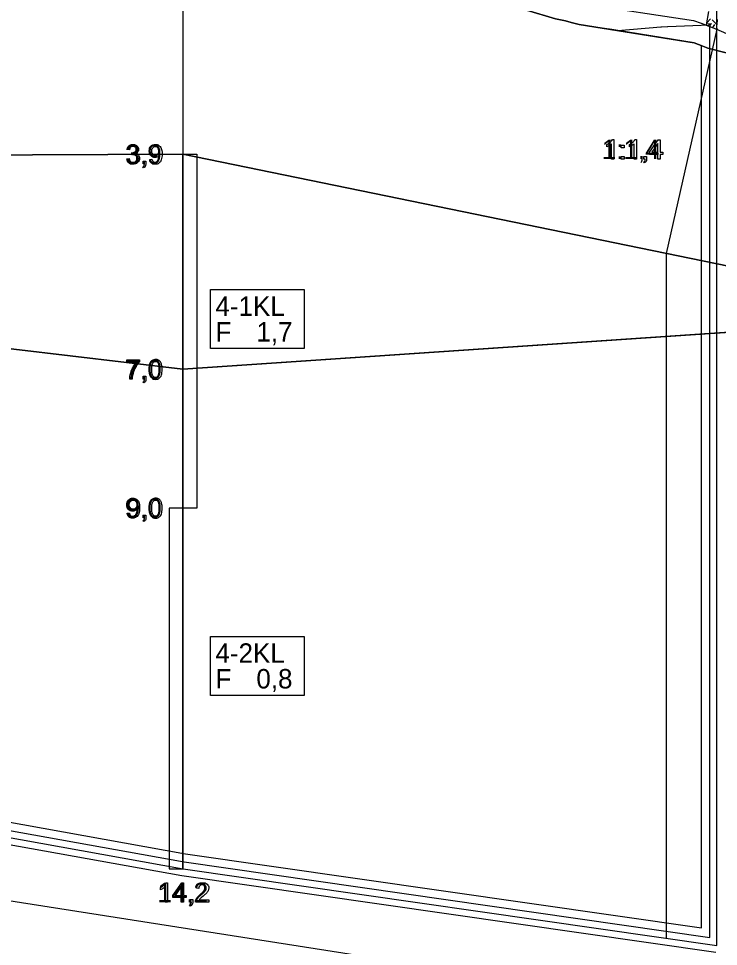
# Model space of a CAD drawing. Extents: x 532503 to 539665, y 6557663 to 6561526.
# Drawn here: x 538509.3 to 538711.2, y 6560208.5 to 6560476 of the extents above; entities that cross this region are included whole.
import ezdxf

# ---------------------------------------------------------------- set-up
doc = ezdxf.new("R2010")
doc.units = 0
for name, color, linetype in [('Default', 7, 'Continuous'), ('GEOLPUNKT', 7, 'Continuous'), ('illumineerimisjooned', 7, 'Continuous'), ('kataster', 7, 'Continuous'), ('maapind', 7, 'Continuous'), ('maapind varasem', 7, 'Continuous'), ('PIIR', 7, 'Continuous'), ('Plokid', 7, 'Continuous'), ('Proovid', 7, 'Continuous'), ('RELJEEF', 7, 'Continuous'), ('Täide', 7, 'Continuous'), ('Veetase', 7, 'Continuous')]:
    doc.layers.add(name, color=color, linetype=linetype)

msp = doc.modelspace()

# ---------------------------------------------------------------- linework, layer by layer
at = {"layer": 'Default'}
for points in [[(537114.82, 6560272.67), (537235.3, 6560321.87), (537242.05, 6560326.27), (537267.99, 6560346.27), (537409.98, 6560463.67), (537409.98, 6560463.67), (537409.98, 6560463.67), (537680.4, 6560479.07), (537680.4, 6560479.07), (537927.28, 6560437.47), (537927.28, 6560437.47), (538157.31, 6560447.07), (538157.31, 6560447.07), (538426.58, 6560436.27), (538426.58, 6560436.27), (538556.7, 6560436.87), (538556.7, 6560436.87), (538783.9, 6560390.27), (538783.9, 6560390.27)], [(537409.98, 6560463.67), (537409.98, 6560463.67), (537680.4, 6560479.07), (537680.4, 6560479.07), (537927.28, 6560437.47), (537927.28, 6560437.47), (538157.31, 6560447.07), (538157.31, 6560447.07), (538426.58, 6560436.27), (538426.58, 6560436.27), (538556.7, 6560436.87), (538556.7, 6560436.87), (538783.9, 6560390.27), (538809.14, 6560385.09)], [(538707.53, 6560474.15), (538708.83, 6560473.65), (538710.41, 6560473), (538716.58, 6560470.33), (538725.85, 6560466.27), (538743.23, 6560464.64), (538759.11, 6560462.26), (538759.36, 6560462.25), (538759.49, 6560462.24), (538760.03, 6560462.22), (538761.15, 6560462.18), (538772.04, 6560459.21), (538772.65, 6560458.99), (538773.8, 6560458.6), (538775.31, 6560458.12), (538783.9, 6560454.27), (538809.14, 6560449.52)], [(538702.94, 6560469.21), (538704.11, 6560469.03), (538706.61, 6560468.07), (538708.07, 6560467.47), (538742.51, 6560458.68), (538758.46, 6560456.29), (538759.02, 6560456.26), (538759.24, 6560456.25), (538759.82, 6560456.22), (538770.25, 6560453.48), (538770.69, 6560453.32), (538771.93, 6560452.9), (538773.16, 6560452.51), (538783.9, 6560448.27), (538809.14, 6560443.42)], [(537327.58, 6560397.59), (537409.98, 6560401.67), (537680.4, 6560415.07), (537927.28, 6560383.47), (538157.31, 6560395.07), (538426.58, 6560390.27), (538556.7, 6560374.87), (538783.9, 6560390.27), (538809.14, 6560385.09)]]:
    msp.add_lwpolyline(points, dxfattribs=at)
at = {"layer": 'GEOLPUNKT'}
msp.add_line((538556.7, 6560514.87), (538556.7, 6560230.87), dxfattribs=at)
for points in [[(538551.83, 6560226.87), (538552.27, 6560226.87), (538552.27, 6560221.25)], [(538556.24, 6560221.25), (538556.24, 6560222.59), (538553.81, 6560222.59), (538553.81, 6560223.22), (538556.36, 6560226.85), (538556.92, 6560226.85), (538556.92, 6560223.22), (538557.68, 6560223.22), (538557.68, 6560222.59), (538556.92, 6560222.59), (538556.92, 6560221.25), (538556.24, 6560221.25)], [(538550.21, 6560224.8), (538550.21, 6560225.46)], [(538552.27, 6560221.25), (538551.58, 6560221.25), (538551.58, 6560225.63)], [(538556.24, 6560223.22), (538556.24, 6560225.75), (538554.48, 6560223.22), (538556.24, 6560223.22)], [(538561.3, 6560225.18), (538560.59, 6560225.25)], [(538558.75, 6560221.25), (538558.75, 6560222.03), (538559.54, 6560222.03), (538559.54, 6560221.25)], [(538559.14, 6560221.25), (538558.75, 6560221.25)], [(538564.17, 6560221.91), (538564.17, 6560221.25), (538560.47, 6560221.25)], [(538561.42, 6560221.91), (538564.17, 6560221.91)], [(538558.9, 6560220.14), (538558.71, 6560220.43)]]:
    msp.add_lwpolyline(points, dxfattribs=at)
for points in [[(538550.21, 6560225.46), (538550.79, 6560225.73), (538551.22, 6560226.12), (538551.65, 6560226.51), (538551.83, 6560226.87)], [(538560.59, 6560225.25), (538560.67, 6560226.04), (538561.14, 6560226.45), (538561.61, 6560226.87), (538562.41, 6560226.87), (538563.22, 6560226.87), (538563.69, 6560226.42), (538564.16, 6560225.98), (538564.16, 6560225.32), (538564.16, 6560224.98), (538564.02, 6560224.65), (538563.88, 6560224.33), (538563.57, 6560223.97), (538563.25, 6560223.61), (538562.51, 6560222.99), (538561.89, 6560222.47), (538561.71, 6560222.28), (538561.54, 6560222.1), (538561.42, 6560221.91)], [(538551.58, 6560225.63), (538551.34, 6560225.39), (538550.93, 6560225.15), (538550.53, 6560224.92), (538550.21, 6560224.8)], [(538560.47, 6560221.25), (538560.46, 6560221.5), (538560.55, 6560221.73), (538560.69, 6560222.1), (538561, 6560222.47), (538561.31, 6560222.84), (538561.9, 6560223.32), (538562.81, 6560224.07), (538563.13, 6560224.5), (538563.45, 6560224.94), (538563.45, 6560225.33), (538563.45, 6560225.74), (538563.16, 6560226.02), (538562.87, 6560226.3), (538562.4, 6560226.3), (538561.9, 6560226.3), (538561.6, 6560226), (538561.31, 6560225.71), (538561.3, 6560225.18)], [(538558.71, 6560220.43), (538558.93, 6560220.53), (538559.03, 6560220.71), (538559.13, 6560220.9), (538559.14, 6560221.25)], [(538559.54, 6560221.25), (538559.54, 6560220.82), (538559.38, 6560220.55), (538559.23, 6560220.28), (538558.9, 6560220.14)]]:
    msp.add_open_spline(points, degree=3, dxfattribs=at)
at = {"layer": 'illumineerimisjooned'}
msp.add_line((538708.68, 6560211.09), (538708.68, 6560473.71), dxfattribs=at)
msp.add_lwpolyline([(537116.81, 6560201.03), (537409.75, 6560249.66), (537680.21, 6560267.06), (537927.18, 6560299.47), (538157.47, 6560293.07), (538426.89, 6560256.25), (538557.08, 6560232.84), (538708.68, 6560211.09)], dxfattribs=at)
at = {"layer": 'kataster'}
msp.add_line((538710.74, 6560472.86), (538710.74, 6560532.86), dxfattribs=at)
at = {"layer": 'maapind'}
msp.add_lwpolyline([(538682.15, 6560472.52), (538694.59, 6560473.61), (538694.71, 6560473.59), (538694.74, 6560473.58), (538696.45, 6560473.67), (538696.57, 6560473.67), (538696.57, 6560473.67), (538696.57, 6560473.67), (538696.61, 6560473.67), (538706.19, 6560474.12), (538707.7, 6560474.15), (538708.36, 6560477.98)], dxfattribs=at)
at = {"layer": 'maapind varasem'}
msp.add_lwpolyline([(538672.12, 6560480.2), (538703.93, 6560475.43), (538706.16, 6560474.67), (538708.83, 6560473.65), (538710.41, 6560473), (538716.58, 6560470.33), (538725.85, 6560466.27), (538743.23, 6560464.64), (538759.11, 6560462.26), (538759.36, 6560462.25)], dxfattribs=at)
at = {"layer": 'PIIR'}
for p, q in [((538710.68, 6560472.88), (538710.68, 6560532.88)), ((538710.68, 6560208.78), (538710.68, 6560472.88))]:
    msp.add_line(p, q, dxfattribs=at)
msp.add_lwpolyline([(537114.81, 6560198.67), (537409.98, 6560247.67), (537680.4, 6560265.07), (537927.28, 6560297.47), (538157.31, 6560291.07), (538426.58, 6560254.27), (538556.76, 6560230.87), (538710.68, 6560208.78)], dxfattribs=at)
at = {"layer": 'Plokid'}
msp.add_line((538706.28, 6560213.86), (538706.28, 6560468.2), dxfattribs=at)
for points in [[(537119.21, 6560274.46), (537235.3, 6560321.87), (537242.05, 6560326.27), (537267.99, 6560346.27), (537291.08, 6560365.36), (537409.98, 6560463.67), (537409.98, 6560463.67), (537680.4, 6560479.07), (537680.4, 6560479.07), (537927.28, 6560437.47), (537927.28, 6560437.47), (538157.31, 6560447.07), (538157.31, 6560447.07), (538426.58, 6560436.27), (538426.58, 6560436.27), (538556.7, 6560436.87), (538556.7, 6560436.87), (538783.9, 6560390.27), (538783.9, 6560390.27)], [(538655.78, 6560478.44), (538664.19, 6560475.95), (538667.09, 6560475.3), (538668.67, 6560474.83), (538671, 6560474.3), (538704.11, 6560469.03), (538706.28, 6560468.2)], [(537119.21, 6560203.86), (537409.48, 6560252.05), (537679.98, 6560269.45), (537927.05, 6560301.88), (538157.67, 6560295.46), (538427.26, 6560258.62), (538557.47, 6560235.21), (538706.28, 6560213.86)], [(537119.21, 6560197.37), (537410.21, 6560245.68), (537680.6, 6560263.08), (537927.38, 6560295.47), (538157.15, 6560289.07), (538426.26, 6560252.29), (538556.44, 6560228.9), (538710.39, 6560206.8)]]:
    msp.add_lwpolyline(points, dxfattribs=at)
at = {"layer": 'Proovid'}
for points in [[(538541.26, 6560438.12), (538540.57, 6560438.24)], [(538540.51, 6560435.56), (538541.19, 6560435.65)], [(538541.86, 6560436.73), (538541.94, 6560437.33)], [(538547.13, 6560435.37), (538547.79, 6560435.43)], [(538545.37, 6560432.96), (538545.17, 6560433.25)], [(538545.22, 6560434.07), (538545.22, 6560434.85), (538546, 6560434.85), (538546, 6560434.07)], [(538545.61, 6560434.07), (538545.22, 6560434.07)], [(538540.58, 6560376.94), (538540.58, 6560377.6), (538544.2, 6560377.6), (538544.2, 6560377.06)], [(538543.32, 6560376.94), (538540.58, 6560376.94)], [(538542.07, 6560372.07), (538541.36, 6560372.07)], [(538545.4, 6560370.96), (538545.2, 6560371.25)], [(538545.25, 6560372.07), (538545.25, 6560372.85), (538546.03, 6560372.85), (538546.03, 6560372.07)], [(538545.64, 6560372.07), (538545.25, 6560372.07)], [(538540.63, 6560333.37), (538541.29, 6560333.43)], [(538545.4, 6560330.96), (538545.2, 6560331.25)], [(538545.25, 6560332.07), (538545.25, 6560332.85), (538546.03, 6560332.85), (538546.03, 6560332.07)], [(538545.64, 6560332.07), (538545.25, 6560332.07)]]:
    msp.add_lwpolyline(points, dxfattribs=at)
for points in [[(538556.7, 6560436.87), (538560.7, 6560436.87), (538560.7, 6560334.87), (538556.7, 6560334.87)], [(538564.7, 6560397.87), (538591.7, 6560397.87), (538591.7, 6560380.87), (538564.7, 6560380.87)], [(538556.7, 6560334.87), (538552.7, 6560334.87), (538552.7, 6560230.87), (538556.7, 6560230.87)], [(538564.7, 6560297.87), (538591.7, 6560297.87), (538591.7, 6560280.87), (538564.7, 6560280.87)]]:
    msp.add_lwpolyline(points, close=True, dxfattribs=at)
for points in [[(538540.57, 6560438.24), (538540.7, 6560438.93), (538541.15, 6560439.31), (538541.59, 6560439.69), (538542.26, 6560439.69), (538542.72, 6560439.69), (538543.1, 6560439.5), (538543.49, 6560439.3), (538543.69, 6560438.96), (538543.9, 6560438.62), (538543.9, 6560438.24), (538543.9, 6560437.88), (538543.7, 6560437.58), (538543.51, 6560437.28), (538543.13, 6560437.11), (538543.62, 6560436.99), (538543.9, 6560436.63), (538544.17, 6560436.27), (538544.17, 6560435.73), (538544.17, 6560435), (538543.64, 6560434.49), (538543.1, 6560433.98), (538542.28, 6560433.98), (538541.55, 6560433.98), (538541.06, 6560434.42), (538540.57, 6560434.86), (538540.51, 6560435.56)], [(538541.94, 6560437.33), (538542.01, 6560437.32), (538542.05, 6560437.32), (538542.49, 6560437.32), (538542.84, 6560437.55), (538543.19, 6560437.78), (538543.19, 6560438.25), (538543.19, 6560438.63), (538542.93, 6560438.88), (538542.68, 6560439.13), (538542.27, 6560439.13), (538541.87, 6560439.13), (538541.6, 6560438.88), (538541.34, 6560438.62), (538541.26, 6560438.12)], [(538547.79, 6560435.43), (538547.87, 6560434.96), (538548.11, 6560434.75), (538548.34, 6560434.54), (538548.71, 6560434.54), (538549.03, 6560434.54), (538549.27, 6560434.69), (538549.51, 6560434.83), (538549.66, 6560435.07), (538549.81, 6560435.32), (538549.92, 6560435.73), (538550.02, 6560436.14), (538550.02, 6560436.57), (538550.02, 6560436.62), (538550.01, 6560436.71), (538549.81, 6560436.38), (538549.45, 6560436.17), (538549.1, 6560435.97), (538548.68, 6560435.97), (538547.98, 6560435.97), (538547.5, 6560436.47), (538547.02, 6560436.98), (538547.02, 6560437.8), (538547.02, 6560438.65), (538547.52, 6560439.17), (538548.03, 6560439.69), (538548.78, 6560439.69), (538549.33, 6560439.69), (538549.78, 6560439.4), (538550.23, 6560439.1), (538550.47, 6560438.56), (538550.7, 6560438.02), (538550.7, 6560436.98), (538550.7, 6560435.91), (538550.47, 6560435.28), (538550.24, 6560434.64), (538549.78, 6560434.31), (538549.32, 6560433.98), (538548.7, 6560433.98), (538548.04, 6560433.98), (538547.63, 6560434.34), (538547.21, 6560434.71), (538547.13, 6560435.37)], [(538549.94, 6560437.84), (538549.94, 6560438.43), (538549.62, 6560438.78), (538549.31, 6560439.12), (538548.87, 6560439.12), (538548.41, 6560439.12), (538548.07, 6560438.75), (538547.73, 6560438.38), (538547.73, 6560437.78), (538547.73, 6560437.24), (538548.05, 6560436.91), (538548.37, 6560436.58), (538548.85, 6560436.58), (538549.32, 6560436.58), (538549.63, 6560436.91), (538549.94, 6560437.24), (538549.94, 6560437.84)], [(538541.19, 6560435.65), (538541.31, 6560435.06), (538541.59, 6560434.8), (538541.88, 6560434.54), (538542.29, 6560434.54), (538542.78, 6560434.54), (538543.11, 6560434.88), (538543.44, 6560435.22), (538543.44, 6560435.71), (538543.44, 6560436.19), (538543.13, 6560436.49), (538542.82, 6560436.8), (538542.35, 6560436.8), (538542.15, 6560436.8), (538541.86, 6560436.73)], [(538545.17, 6560433.25), (538545.39, 6560433.35), (538545.5, 6560433.54), (538545.6, 6560433.72), (538545.61, 6560434.07)], [(538546, 6560434.07), (538546, 6560433.64), (538545.85, 6560433.37), (538545.7, 6560433.11), (538545.37, 6560432.96)], [(538541.36, 6560372.07), (538541.37, 6560372.73), (538541.62, 6560373.67), (538541.87, 6560374.6), (538542.33, 6560375.47), (538542.79, 6560376.34), (538543.32, 6560376.94)], [(538544.2, 6560377.06), (538543.67, 6560376.49), (538543.14, 6560375.55), (538542.62, 6560374.61), (538542.33, 6560373.61), (538542.12, 6560372.91), (538542.07, 6560372.07)], [(538547.05, 6560374.83), (538547.05, 6560375.82), (538547.26, 6560376.43), (538547.46, 6560377.04), (538547.86, 6560377.36), (538548.27, 6560377.69), (538548.88, 6560377.69), (538549.33, 6560377.69), (538549.67, 6560377.51), (538550.01, 6560377.33), (538550.23, 6560376.99), (538550.45, 6560376.65), (538550.58, 6560376.15), (538550.7, 6560375.66), (538550.7, 6560374.83), (538550.7, 6560373.85), (538550.5, 6560373.24), (538550.3, 6560372.63), (538549.89, 6560372.31), (538549.49, 6560371.98), (538548.88, 6560371.98), (538548.07, 6560371.98), (538547.61, 6560372.55), (538547.05, 6560373.26), (538547.05, 6560374.83)], [(538547.76, 6560374.83), (538547.76, 6560373.45), (538548.08, 6560373), (538548.41, 6560372.54), (538548.88, 6560372.54), (538549.35, 6560372.54), (538549.67, 6560373), (538549.99, 6560373.45), (538549.99, 6560374.83), (538549.99, 6560376.21), (538549.67, 6560376.67), (538549.35, 6560377.12), (538548.87, 6560377.12), (538548.4, 6560377.12), (538548.11, 6560376.72), (538547.76, 6560376.21), (538547.76, 6560374.83)], [(538545.2, 6560371.25), (538545.42, 6560371.35), (538545.53, 6560371.54), (538545.63, 6560371.72), (538545.64, 6560372.07)], [(538546.03, 6560372.07), (538546.03, 6560371.64), (538545.88, 6560371.37), (538545.73, 6560371.11), (538545.4, 6560370.96)], [(538541.29, 6560333.43), (538541.38, 6560332.96), (538541.62, 6560332.75), (538541.85, 6560332.54), (538542.22, 6560332.54), (538542.54, 6560332.54), (538542.78, 6560332.69), (538543.02, 6560332.83), (538543.17, 6560333.07), (538543.32, 6560333.32), (538543.42, 6560333.73), (538543.53, 6560334.14), (538543.53, 6560334.57), (538543.53, 6560334.62), (538543.52, 6560334.71), (538543.32, 6560334.38), (538542.96, 6560334.17), (538542.6, 6560333.97), (538542.19, 6560333.97), (538541.49, 6560333.97), (538541.01, 6560334.47), (538540.53, 6560334.98), (538540.53, 6560335.8), (538540.53, 6560336.65), (538541.03, 6560337.17), (538541.53, 6560337.69), (538542.29, 6560337.69), (538542.84, 6560337.69), (538543.29, 6560337.4), (538543.74, 6560337.1), (538543.98, 6560336.56), (538544.21, 6560336.02), (538544.21, 6560334.98), (538544.21, 6560333.91), (538543.98, 6560333.28), (538543.74, 6560332.64), (538543.28, 6560332.31), (538542.82, 6560331.98), (538542.21, 6560331.98), (538541.55, 6560331.98), (538541.13, 6560332.34), (538540.72, 6560332.71), (538540.63, 6560333.37)], [(538543.45, 6560335.84), (538543.45, 6560336.43), (538543.13, 6560336.78), (538542.82, 6560337.12), (538542.38, 6560337.12), (538541.92, 6560337.12), (538541.58, 6560336.75), (538541.24, 6560336.38), (538541.24, 6560335.78), (538541.24, 6560335.24), (538541.56, 6560334.91), (538541.88, 6560334.58), (538542.36, 6560334.58), (538542.83, 6560334.58), (538543.14, 6560334.91), (538543.45, 6560335.24), (538543.45, 6560335.84)], [(538547.05, 6560334.83), (538547.05, 6560335.82), (538547.26, 6560336.43), (538547.46, 6560337.04), (538547.86, 6560337.36), (538548.27, 6560337.69), (538548.88, 6560337.69), (538549.33, 6560337.69), (538549.67, 6560337.51), (538550.01, 6560337.33), (538550.23, 6560336.99), (538550.45, 6560336.65), (538550.58, 6560336.15), (538550.7, 6560335.66), (538550.7, 6560334.83), (538550.7, 6560333.85), (538550.5, 6560333.24), (538550.3, 6560332.63), (538549.89, 6560332.31), (538549.49, 6560331.98), (538548.88, 6560331.98), (538548.07, 6560331.98), (538547.61, 6560332.55), (538547.05, 6560333.26), (538547.05, 6560334.83)], [(538547.76, 6560334.83), (538547.76, 6560333.45), (538548.08, 6560333), (538548.41, 6560332.54), (538548.88, 6560332.54), (538549.35, 6560332.54), (538549.67, 6560333), (538549.99, 6560333.45), (538549.99, 6560334.83), (538549.99, 6560336.21), (538549.67, 6560336.67), (538549.35, 6560337.12), (538548.87, 6560337.12), (538548.4, 6560337.12), (538548.11, 6560336.72), (538547.76, 6560336.21), (538547.76, 6560334.83)], [(538545.2, 6560331.25), (538545.42, 6560331.35), (538545.53, 6560331.54), (538545.63, 6560331.72), (538545.64, 6560332.07)], [(538546.03, 6560332.07), (538546.03, 6560331.64), (538545.88, 6560331.37), (538545.73, 6560331.11), (538545.4, 6560330.96)]]:
    msp.add_open_spline(points, degree=3, dxfattribs=at)
at = {"layer": 'RELJEEF'}
for p, q in [((538710.68, 6560472.89), (538696.12, 6560408.28)), ((538696.12, 6560408.28), (538696.12, 6560210.87))]:
    msp.add_line(p, q, dxfattribs=at)
for points in [[(538680.56, 6560441.09), (538681, 6560441.09), (538681, 6560435.47)], [(538687.08, 6560441.09), (538687.52, 6560441.09), (538687.52, 6560435.47)], [(538693.66, 6560435.47), (538693.66, 6560436.81), (538691.23, 6560436.81), (538691.23, 6560437.44), (538693.79, 6560441.07), (538694.35, 6560441.07), (538694.35, 6560437.44), (538695.1, 6560437.44), (538695.1, 6560436.81), (538694.35, 6560436.81), (538694.35, 6560435.47), (538693.66, 6560435.47)], [(538678.94, 6560439.02), (538678.94, 6560439.69)], [(538681, 6560435.47), (538680.31, 6560435.47), (538680.31, 6560439.85)], [(538683.15, 6560438.75), (538683.15, 6560439.53), (538683.93, 6560439.53), (538683.93, 6560438.75), (538683.15, 6560438.75)], [(538685.46, 6560439.02), (538685.46, 6560439.69)], [(538687.52, 6560435.47), (538686.84, 6560435.47), (538686.84, 6560439.85)], [(538693.66, 6560437.44), (538693.66, 6560439.97), (538691.91, 6560437.44), (538693.66, 6560437.44)], [(538683.15, 6560435.47), (538683.15, 6560436.25), (538683.93, 6560436.25), (538683.93, 6560435.47), (538683.15, 6560435.47)], [(538689.66, 6560435.47), (538689.66, 6560436.25), (538690.44, 6560436.25), (538690.44, 6560435.47)], [(538690.05, 6560435.47), (538689.66, 6560435.47)], [(538689.8, 6560434.36), (538689.61, 6560434.66)]]:
    msp.add_lwpolyline(points, dxfattribs=at)
for points in [[(538678.94, 6560439.69), (538679.52, 6560439.96), (538679.95, 6560440.34), (538680.38, 6560440.73), (538680.56, 6560441.09)], [(538685.46, 6560439.69), (538686.04, 6560439.96), (538686.47, 6560440.34), (538686.9, 6560440.73), (538687.08, 6560441.09)], [(538680.31, 6560439.85), (538680.07, 6560439.62), (538679.66, 6560439.38), (538679.26, 6560439.14), (538678.94, 6560439.02)], [(538686.84, 6560439.85), (538686.59, 6560439.62), (538686.19, 6560439.38), (538685.78, 6560439.14), (538685.46, 6560439.02)], [(538689.61, 6560434.66), (538689.83, 6560434.75), (538689.93, 6560434.94), (538690.04, 6560435.12), (538690.05, 6560435.47)], [(538690.44, 6560435.47), (538690.44, 6560435.04), (538690.29, 6560434.77), (538690.13, 6560434.51), (538689.8, 6560434.36)]]:
    msp.add_open_spline(points, degree=3, dxfattribs=at)
at = {"layer": 'Täide'}
for p, q in [((538708.89, 6560475.87), (538707.81, 6560474.78)), ((538680.43, 6560472.8), (538677.67, 6560473.24)), ((538682.15, 6560472.52), (538680.43, 6560472.8)), ((538707.78, 6560474.6), (538709.24, 6560474.49)), ((538710, 6560474.31), (538709.48, 6560473.38)), ((538710.27, 6560473.06), (538710.92, 6560473.12)), ((538556.7, 6560374.87), (538783.9, 6560390.27))]:
    msp.add_line(p, q, dxfattribs=at)
for points in [[(538677.67, 6560473.24), (538671, 6560474.3), (538668.67, 6560474.83), (538667.09, 6560475.3), (538664.19, 6560475.95), (538655.78, 6560478.44), (538650.87, 6560479.84), (538650.39, 6560479.95), (538648.6, 6560480.46), (538637.74, 6560482.94), (538632.1, 6560484.19), (538630.55, 6560484.51), (538623.28, 6560486), (538582.55, 6560497.97), (538581.19, 6560498.46), (538578.75, 6560499.24), (538576.79, 6560499.72), (538575.14, 6560500.23), (538573.91, 6560500.54), (538570.82, 6560501.71)], [(538783.9, 6560390.27), (538783.9, 6560390.27), (538556.7, 6560436.87), (538426.58, 6560436.27), (538157.31, 6560447.07), (537927.28, 6560437.47), (537680.4, 6560479.07), (537409.98, 6560463.67), (537387.62, 6560462.4)], [(538809.14, 6560385.09), (538783.9, 6560390.27), (538556.7, 6560436.87), (538426.58, 6560436.27), (538157.31, 6560447.07), (537927.28, 6560437.47), (537680.4, 6560479.07), (537409.98, 6560463.67), (537409.98, 6560463.67)], [(538709.35, 6560475.6), (538710.82, 6560474.2), (538710.9, 6560475.7)], [(538708.02, 6560473.96), (538708.76, 6560474.31), (538708.63, 6560473.73)], [(538809.14, 6560443.42), (538783.9, 6560448.27), (538773.16, 6560452.51), (538771.93, 6560452.9), (538770.69, 6560453.32), (538770.25, 6560453.48), (538759.82, 6560456.22), (538759.24, 6560456.25), (538759.02, 6560456.26), (538758.46, 6560456.29), (538742.51, 6560458.68), (538708.07, 6560467.47), (538706.61, 6560468.07), (538704.11, 6560469.03), (538682.15, 6560472.52)], [(538426.58, 6560436.27), (538556.7, 6560436.87), (538783.9, 6560390.27)], [(537327.58, 6560397.59), (537409.98, 6560401.67), (537680.4, 6560415.07), (537927.28, 6560383.47), (538157.31, 6560395.07), (538426.58, 6560390.27), (538556.7, 6560374.87), (538556.7, 6560374.87), (538556.7, 6560374.87)], [(538783.9, 6560390.27), (538556.7, 6560374.87), (538426.58, 6560390.27), (538157.31, 6560395.07), (537927.28, 6560383.47), (537680.4, 6560415.07)]]:
    msp.add_lwpolyline(points, dxfattribs=at)
at = {"layer": 'Veetase'}
msp.add_lwpolyline([(537081.83, 6560175.11), (537114.82, 6560178.67), (537409.98, 6560227.67), (537680.4, 6560245.07), (537927.28, 6560277.47), (538157.31, 6560271.07), (538426.58, 6560234.27), (538783.9, 6560178.27), (538809.14, 6560175.71)], dxfattribs=at)

# ---------------------------------------------------------------- texts
at = {"layer": 'GEOLPUNKT'}
msp.add_text('14,2', height=5.6, dxfattribs=at).set_placement((538549.36, 6560221.25))
at = {"layer": 'Proovid'}
for s, p in [('3,9', (538540.18, 6560434.07)), ('4-1KL', (538566.1, 6560390.27)), ('F', (538566.1, 6560382.87)), ('1,7', (538577.9, 6560382.87)), ('7,0', (538540.21, 6560372.07)), ('9,0', (538540.21, 6560332.07)), ('4-2KL', (538566.1, 6560290.27)), ('F', (538566.1, 6560282.87)), ('0,8', (538577.9, 6560282.87))]:
    msp.add_text(s, height=5.6, dxfattribs=at).set_placement(p)
at = {"layer": 'RELJEEF'}
msp.add_text('1:1,4', height=5.6, dxfattribs=at).set_placement((538677.52, 6560435.47))

doc.saveas('drawing.dxf')
